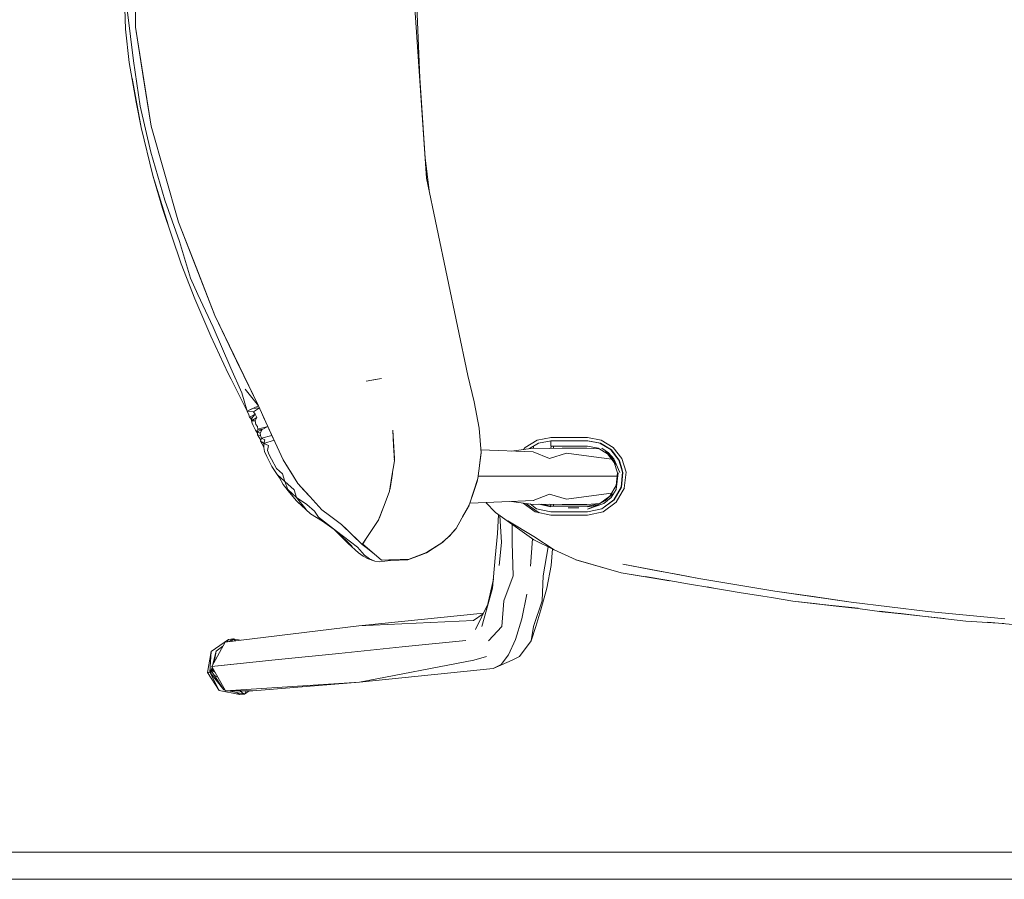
# Model space of a CAD drawing. Header units: millimetres. Extents: x 2 to 902, y -447 to 199.
# Tile 794 of 1056: x 19.409 to 20.133, y 180.925 to 181.557. Entities that reach past the tile are written whole.
import ezdxf

# ---------------------------------------------------------------- set-up
doc = ezdxf.new("R2010")
doc.units = ezdxf.units.MM
doc.header["$MEASUREMENT"] = 0
for name, color, linetype, lineweight in [('IFC-Elemento de mobília-Contorno', 152, 'Continuous', 5), ('IFC-Laje-Contorno', 134, 'Continuous', 5), ('IFC-Parede padrão-Contorno', 44, 'Continuous', 5)]:
    doc.layers.add(name, color=color, linetype=linetype, lineweight=lineweight)

msp = doc.modelspace()

# ---------------------------------------------------------------- linework, layer by layer
at = {"layer": 'IFC-Elemento de mobília-Contorno', "color": 7, "lineweight": 5}
for p, q in [((19.49425, 181.55178), (19.49425, 181.62535)), ((19.49425, 181.55178), (19.49425, 181.62535)), ((19.69951, 181.60696), (19.70332, 181.5146)), ((19.69951, 181.60696), (19.70332, 181.5146)), ((19.48544, 181.58859), (19.48691, 181.55037)), ((19.48545, 181.58859), (19.48691, 181.55037)), ((19.69825, 181.58857), (19.70839, 181.44064)), ((19.69825, 181.58857), (19.70839, 181.44064)), ((19.48833, 181.56278), (19.49267, 181.52709)), ((19.48833, 181.56278), (19.49267, 181.52709)), ((19.48691, 181.55037), (19.4895, 181.52573)), ((19.48691, 181.55037), (19.4895, 181.52573)), ((19.49425, 181.55178), (19.50561, 181.47907)), ((19.49425, 181.55178), (19.49993, 181.51542)), ((19.49425, 181.55178), (19.50561, 181.47907)), ((19.49425, 181.55178), (19.49993, 181.51542)), ((19.49267, 181.52709), (19.49768, 181.49365)), ((19.49267, 181.52709), (19.49768, 181.49365)), ((19.4895, 181.52573), (19.49465, 181.4967)), ((19.4895, 181.52573), (19.49465, 181.4967)), ((19.49169, 181.51423), (19.49832, 181.47808)), ((19.49169, 181.51423), (19.49832, 181.47808)), ((19.49993, 181.51542), (19.50277, 181.49725)), ((19.49993, 181.51542), (19.50277, 181.49725)), ((19.70332, 181.5146), (19.70839, 181.44064)), ((19.70332, 181.5146), (19.70839, 181.44064)), ((19.49465, 181.4967), (19.49832, 181.47808)), ((19.49465, 181.4967), (19.49832, 181.47808)), ((19.49768, 181.49365), (19.50536, 181.45995)), ((19.49768, 181.49365), (19.50536, 181.45995)), ((19.50277, 181.49725), (19.50561, 181.47907)), ((19.50277, 181.49725), (19.50561, 181.47907)), ((19.49832, 181.47808), (19.50693, 181.44273)), ((19.49832, 181.47808), (19.50693, 181.44273)), ((19.50561, 181.47907), (19.52581, 181.40829)), ((19.50561, 181.47907), (19.51571, 181.44368)), ((19.50561, 181.47907), (19.52581, 181.40829)), ((19.50561, 181.47907), (19.51571, 181.44368)), ((19.50536, 181.45995), (19.51589, 181.42449)), ((19.50536, 181.45995), (19.51589, 181.42449)), ((19.70736, 181.45574), (19.71023, 181.4318)), ((19.70736, 181.45574), (19.71023, 181.4318)), ((19.50693, 181.44273), (19.51829, 181.40643)), ((19.50693, 181.44273), (19.51415, 181.4185)), ((19.50693, 181.44273), (19.51829, 181.40643)), ((19.50693, 181.44273), (19.51415, 181.4185)), ((19.51571, 181.44368), (19.52581, 181.40829)), ((19.51571, 181.44368), (19.52581, 181.40829)), ((19.70839, 181.44064), (19.71023, 181.4318)), ((19.70839, 181.44064), (19.73861, 181.2956)), ((19.70839, 181.44064), (19.7235, 181.36812)), ((19.70839, 181.44064), (19.73861, 181.2956)), ((19.51415, 181.4185), (19.52772, 181.37788)), ((19.51415, 181.4185), (19.52772, 181.37788)), ((19.51589, 181.42449), (19.52653, 181.39412)), ((19.51589, 181.42449), (19.52653, 181.39412)), ((19.52581, 181.40829), (19.55261, 181.33971)), ((19.52581, 181.40829), (19.53921, 181.374)), ((19.52581, 181.40829), (19.55261, 181.33971)), ((19.52581, 181.40829), (19.53921, 181.374)), ((19.52653, 181.39412), (19.53456, 181.3673)), ((19.52653, 181.39412), (19.53456, 181.3673)), ((19.52772, 181.37788), (19.53796, 181.35198)), ((19.52772, 181.37788), (19.53796, 181.35198)), ((19.53921, 181.374), (19.55261, 181.33971)), ((19.53921, 181.374), (19.55261, 181.33971)), ((19.7235, 181.36812), (19.73861, 181.2956)), ((19.53456, 181.3673), (19.54016, 181.35523)), ((19.53456, 181.3673), (19.54016, 181.35523)), ((19.54016, 181.35523), (19.55133, 181.33118)), ((19.54016, 181.35523), (19.55133, 181.33118)), ((19.53796, 181.35198), (19.54965, 181.32449)), ((19.53796, 181.35198), (19.54965, 181.32449)), ((19.55261, 181.33971), (19.5846, 181.27339)), ((19.55261, 181.33971), (19.56861, 181.30655)), ((19.55261, 181.33971), (19.5846, 181.27339)), ((19.55261, 181.33971), (19.56861, 181.30655)), ((19.55133, 181.33118), (19.5644, 181.30103)), ((19.55133, 181.33118), (19.5644, 181.30103)), ((19.54965, 181.32449), (19.56247, 181.29705)), ((19.54965, 181.32449), (19.56247, 181.29705)), ((19.56861, 181.30655), (19.5846, 181.27339)), ((19.56861, 181.30655), (19.5846, 181.27339)), ((19.56247, 181.29705), (19.56448, 181.29293)), ((19.56247, 181.29705), (19.56448, 181.29293)), ((19.5644, 181.30103), (19.57245, 181.2828)), ((19.5644, 181.30103), (19.57245, 181.2828)), ((19.73861, 181.2956), (19.74343, 181.27634)), ((19.73861, 181.2956), (19.74343, 181.27634)), ((19.56448, 181.29293), (19.57642, 181.26954)), ((19.56448, 181.29293), (19.57642, 181.26954)), ((19.66397, 181.29146), (19.67507, 181.29337)), ((19.66397, 181.29146), (19.67507, 181.29337)), ((19.66397, 181.29146), (19.67075, 181.29263)), ((19.66397, 181.29146), (19.67075, 181.29263)), ((19.67075, 181.29263), (19.67507, 181.29337)), ((19.67075, 181.29263), (19.67507, 181.29337)), ((19.57245, 181.2828), (19.57642, 181.26954)), ((19.57245, 181.2828), (19.57642, 181.26954)), ((19.57477, 181.28569), (19.5846, 181.27339)), ((19.57477, 181.28569), (19.5846, 181.27339)), ((19.58051, 181.27146), (19.5846, 181.27339)), ((19.58051, 181.27146), (19.5846, 181.27339)), ((19.58138, 181.27188), (19.5846, 181.27339)), ((19.58138, 181.27188), (19.5846, 181.27339)), ((19.5846, 181.27339), (19.59011, 181.26129)), ((19.5846, 181.27339), (19.58531, 181.27182)), ((19.5846, 181.27339), (19.59011, 181.26129)), ((19.5846, 181.27339), (19.58531, 181.27182)), ((19.74343, 181.27634), (19.74714, 181.25682)), ((19.74343, 181.27634), (19.74714, 181.25682)), ((19.57642, 181.26954), (19.58051, 181.27146)), ((19.57642, 181.26954), (19.58051, 181.27146)), ((19.57642, 181.26954), (19.5789, 181.27071)), ((19.57642, 181.26954), (19.5789, 181.27071)), ((19.57642, 181.26954), (19.58097, 181.26889)), ((19.57642, 181.26954), (19.5776, 181.26681)), ((19.57642, 181.26954), (19.58097, 181.26889)), ((19.57642, 181.26954), (19.5776, 181.26681)), ((19.5776, 181.26681), (19.57806, 181.26508)), ((19.5776, 181.26681), (19.57806, 181.26508)), ((19.57806, 181.26508), (19.58231, 181.26716)), ((19.57806, 181.26508), (19.58231, 181.26716)), ((19.5789, 181.27071), (19.58138, 181.27188)), ((19.5789, 181.27071), (19.58138, 181.27188)), ((19.5799, 181.26434), (19.58231, 181.26716)), ((19.5799, 181.26434), (19.58231, 181.26716)), ((19.58051, 181.27146), (19.58531, 181.27182)), ((19.58051, 181.27146), (19.58531, 181.27182)), ((19.58097, 181.26889), (19.58531, 181.27182)), ((19.58097, 181.26889), (19.58531, 181.27182)), ((19.58097, 181.26889), (19.58231, 181.26716)), ((19.58097, 181.26889), (19.58231, 181.26716)), ((19.58231, 181.26716), (19.58342, 181.26474)), ((19.58231, 181.26716), (19.58342, 181.26474)), ((19.5852, 181.27206), (19.58613, 181.27002)), ((19.58531, 181.27182), (19.58613, 181.27002)), ((19.58613, 181.27002), (19.5869, 181.26833)), ((19.58613, 181.27002), (19.5869, 181.26833)), ((19.5869, 181.26833), (19.58767, 181.26665)), ((19.5869, 181.26833), (19.58767, 181.26665)), ((19.58767, 181.26665), (19.58843, 181.26496)), ((19.58767, 181.26665), (19.58843, 181.26496)), ((19.57806, 181.26508), (19.5799, 181.26434)), ((19.57806, 181.26508), (19.57971, 181.26311)), ((19.57806, 181.26508), (19.5799, 181.26434)), ((19.57806, 181.26508), (19.57971, 181.26311)), ((19.5796, 181.26242), (19.58342, 181.26474)), ((19.5796, 181.26242), (19.58342, 181.26474)), ((19.5796, 181.26242), (19.5799, 181.26434)), ((19.5796, 181.26242), (19.5799, 181.26434)), ((19.5796, 181.26242), (19.58226, 181.26237)), ((19.5796, 181.26242), (19.58013, 181.26069)), ((19.5796, 181.26242), (19.58226, 181.26237)), ((19.5796, 181.26242), (19.58013, 181.26069)), ((19.58013, 181.26069), (19.58087, 181.25894)), ((19.58013, 181.26069), (19.58087, 181.25894)), ((19.58087, 181.25894), (19.58184, 181.25704)), ((19.58087, 181.25894), (19.58184, 181.25704)), ((19.58226, 181.26237), (19.58342, 181.26474)), ((19.58226, 181.26237), (19.58342, 181.26474)), ((19.58226, 181.26237), (19.58283, 181.2595)), ((19.58226, 181.26237), (19.58283, 181.2595)), ((19.58283, 181.2595), (19.58401, 181.2581)), ((19.58283, 181.2595), (19.58401, 181.2581)), ((19.58843, 181.26496), (19.5892, 181.26329)), ((19.58843, 181.26496), (19.5892, 181.26329)), ((19.5892, 181.26329), (19.59011, 181.26129)), ((19.5892, 181.26329), (19.59011, 181.26129)), ((19.59011, 181.26129), (19.59688, 181.24643)), ((19.59011, 181.26129), (19.59074, 181.25992)), ((19.59011, 181.26129), (19.59688, 181.24643)), ((19.59011, 181.26129), (19.59074, 181.25992)), ((19.59074, 181.25992), (19.59151, 181.25823)), ((19.59074, 181.25992), (19.59151, 181.25823)), ((19.58184, 181.25704), (19.58247, 181.25542)), ((19.58184, 181.25704), (19.58247, 181.25542)), ((19.58247, 181.25542), (19.58388, 181.25432)), ((19.58247, 181.25542), (19.58396, 181.2532)), ((19.58247, 181.25542), (19.58388, 181.25432)), ((19.58247, 181.25542), (19.58396, 181.2532)), ((19.5837, 181.2544), (19.58593, 181.25335)), ((19.58376, 181.25426), (19.58734, 181.25596)), ((19.58376, 181.25426), (19.58734, 181.25596)), ((19.58388, 181.25432), (19.58426, 181.25629)), ((19.58388, 181.25432), (19.58426, 181.25629)), ((19.58388, 181.25432), (19.58593, 181.25335)), ((19.58388, 181.25432), (19.58391, 181.25394)), ((19.58388, 181.25432), (19.58391, 181.25393)), ((19.58391, 181.25393), (19.58406, 181.25191)), ((19.58391, 181.25393), (19.58406, 181.25191)), ((19.58401, 181.2581), (19.58426, 181.25629)), ((19.58401, 181.2581), (19.58426, 181.25629)), ((19.58406, 181.25191), (19.58617, 181.25143)), ((19.58406, 181.25191), (19.58641, 181.24809)), ((19.58406, 181.25191), (19.58617, 181.25143)), ((19.58406, 181.25191), (19.58641, 181.24809)), ((19.58426, 181.25629), (19.59151, 181.25823)), ((19.58426, 181.25629), (19.5915, 181.25823)), ((19.58426, 181.25629), (19.58734, 181.25596)), ((19.58426, 181.25629), (19.58734, 181.25596)), ((19.58593, 181.25335), (19.58734, 181.25596)), ((19.58593, 181.25335), (19.58734, 181.25596)), ((19.58593, 181.25335), (19.58617, 181.25143)), ((19.58593, 181.25335), (19.58617, 181.25143)), ((19.58692, 181.24966), (19.59458, 181.25149)), ((19.58692, 181.24966), (19.59458, 181.25149)), ((19.58734, 181.25596), (19.59151, 181.25823)), ((19.58734, 181.25596), (19.59151, 181.25823)), ((19.59151, 181.25823), (19.59227, 181.25654)), ((19.59151, 181.25823), (19.59227, 181.25654)), ((19.59227, 181.25654), (19.59309, 181.25475)), ((19.59227, 181.25654), (19.59309, 181.25475)), ((19.59304, 181.25486), (19.59381, 181.25317)), ((19.59304, 181.25486), (19.59381, 181.25317)), ((19.59381, 181.25317), (19.59458, 181.25149)), ((19.59381, 181.25317), (19.59458, 181.25149)), ((19.59458, 181.25149), (19.59534, 181.2498)), ((19.59458, 181.25149), (19.59534, 181.2498)), ((19.6834, 181.25552), (19.68402, 181.24418)), ((19.6834, 181.25552), (19.68471, 181.23456)), ((19.6834, 181.25552), (19.68402, 181.24418)), ((19.6834, 181.25552), (19.68471, 181.23456)), ((19.74714, 181.25682), (19.74838, 181.23883)), ((19.74714, 181.25682), (19.74838, 181.23883)), ((19.58617, 181.25143), (19.58692, 181.24966)), ((19.58617, 181.25143), (19.58692, 181.24966)), ((19.5862, 181.24744), (19.58692, 181.24966)), ((19.5862, 181.24744), (19.58692, 181.24966)), ((19.5862, 181.24744), (19.58702, 181.24679)), ((19.5862, 181.24744), (19.5886, 181.24289)), ((19.5862, 181.24744), (19.58854, 181.24557)), ((19.5862, 181.24744), (19.5886, 181.24289)), ((19.58692, 181.24966), (19.5893, 181.2484)), ((19.58692, 181.24966), (19.5893, 181.2484)), ((19.58702, 181.24679), (19.58854, 181.24557)), ((19.58854, 181.24557), (19.5893, 181.2484)), ((19.58854, 181.24557), (19.5893, 181.2484)), ((19.58854, 181.24557), (19.59611, 181.24812)), ((19.58854, 181.24557), (19.59611, 181.24812)), ((19.58854, 181.24557), (19.59214, 181.2442)), ((19.58854, 181.24557), (19.5886, 181.24268)), ((19.58854, 181.24557), (19.59214, 181.2442)), ((19.58854, 181.24557), (19.5886, 181.24268)), ((19.59534, 181.2498), (19.59611, 181.24812)), ((19.59534, 181.2498), (19.59611, 181.24812)), ((19.59611, 181.24812), (19.59688, 181.24643)), ((19.59611, 181.24812), (19.59688, 181.24643)), ((19.59688, 181.24643), (19.60278, 181.23366)), ((19.59688, 181.24643), (19.59835, 181.24324)), ((19.59688, 181.24643), (19.60278, 181.23366)), ((19.59688, 181.24643), (19.59835, 181.24324)), ((19.7808, 181.24272), (19.78962, 181.24813)), ((19.7808, 181.24272), (19.78962, 181.24813)), ((19.78412, 181.24191), (19.79062, 181.24587)), ((19.78412, 181.24191), (19.79062, 181.24587)), ((19.78962, 181.24813), (19.79992, 181.25008)), ((19.78962, 181.24813), (19.79992, 181.25008)), ((19.79062, 181.24587), (19.79991, 181.24758)), ((19.79062, 181.24587), (19.79991, 181.24758)), ((19.79976, 181.25005), (19.80651, 181.25005)), ((19.79976, 181.25005), (19.80651, 181.25005)), ((19.79976, 181.24755), (19.80651, 181.24755)), ((19.79976, 181.24755), (19.79977, 181.24602)), ((19.79976, 181.24755), (19.79977, 181.24602)), ((19.79976, 181.24755), (19.80651, 181.24755)), ((19.79977, 181.24602), (19.79978, 181.24473)), ((19.79977, 181.24602), (19.79978, 181.24473)), ((19.79978, 181.24473), (19.79981, 181.24387)), ((19.79978, 181.24473), (19.79981, 181.24387)), ((19.7999, 181.24755), (19.7999, 181.24758)), ((19.7999, 181.24755), (19.7999, 181.24758)), ((19.7999, 181.24758), (19.80667, 181.24758)), ((19.79991, 181.24758), (19.80667, 181.24758)), ((19.80181, 181.24755), (19.80181, 181.24758)), ((19.80181, 181.24755), (19.80181, 181.24758)), ((19.80181, 181.24755), (19.80181, 181.24758)), ((19.80651, 181.25005), (19.81325, 181.25005)), ((19.80651, 181.25005), (19.81325, 181.25005)), ((19.80651, 181.24755), (19.81325, 181.24755)), ((19.80651, 181.24755), (19.81325, 181.24755)), ((19.80667, 181.24758), (19.81342, 181.24758)), ((19.81325, 181.25005), (19.82, 181.25005)), ((19.81325, 181.25005), (19.82, 181.25005)), ((19.81325, 181.24755), (19.81999, 181.24755)), ((19.81325, 181.24755), (19.81999, 181.24755)), ((19.81342, 181.24758), (19.82018, 181.24757)), ((19.81342, 181.24758), (19.82018, 181.24757)), ((19.81999, 181.24755), (19.82674, 181.24755)), ((19.81999, 181.24755), (19.82674, 181.24755)), ((19.82, 181.25005), (19.82674, 181.25005)), ((19.82, 181.25005), (19.82674, 181.25005)), ((19.82018, 181.24757), (19.82693, 181.24757)), ((19.82674, 181.25005), (19.83688, 181.24814)), ((19.82674, 181.25005), (19.83688, 181.24814)), ((19.82674, 181.24755), (19.83601, 181.24582)), ((19.82674, 181.24755), (19.83601, 181.24582)), ((19.82693, 181.24757), (19.83622, 181.24586)), ((19.82693, 181.24757), (19.83622, 181.24586)), ((19.83582, 181.24594), (19.84406, 181.24092)), ((19.83582, 181.24593), (19.84406, 181.24092)), ((19.83622, 181.24586), (19.84429, 181.24095)), ((19.83622, 181.24586), (19.84429, 181.24095)), ((19.83688, 181.24814), (19.84569, 181.24274)), ((19.83688, 181.24814), (19.84569, 181.24274)), ((19.5886, 181.24268), (19.58912, 181.23985)), ((19.5886, 181.24268), (19.58912, 181.23985)), ((19.58912, 181.23985), (19.59086, 181.2362)), ((19.58912, 181.23985), (19.59086, 181.2362)), ((19.59135, 181.24047), (19.59214, 181.2442)), ((19.59135, 181.24047), (19.59214, 181.2442)), ((19.59135, 181.24047), (19.59264, 181.23739)), ((19.59135, 181.24047), (19.59264, 181.23739)), ((19.59264, 181.23739), (19.5942, 181.23416)), ((19.59264, 181.23739), (19.5942, 181.23416)), ((19.59835, 181.24324), (19.59983, 181.24004)), ((19.59835, 181.24324), (19.59983, 181.24004)), ((19.59983, 181.24004), (19.6013, 181.23685)), ((19.59983, 181.24004), (19.6013, 181.23685)), ((19.68402, 181.24418), (19.68464, 181.23284)), ((19.68402, 181.24418), (19.68464, 181.23284)), ((19.74614, 181.21987), (19.74838, 181.23883)), ((19.74614, 181.21987), (19.74838, 181.23883)), ((19.7473, 181.22969), (19.74833, 181.23725)), ((19.7473, 181.22969), (19.74833, 181.23725)), ((19.74823, 181.24094), (19.78684, 181.2395)), ((19.74823, 181.24094), (19.78684, 181.2395)), ((19.74828, 181.23803), (19.74833, 181.23725)), ((19.74828, 181.23803), (19.74833, 181.23725)), ((19.77093, 181.24009), (19.78668, 181.24226)), ((19.77093, 181.24009), (19.78668, 181.24226)), ((19.7797, 181.2413), (19.7808, 181.24272)), ((19.7797, 181.2413), (19.7808, 181.24272)), ((19.78668, 181.24226), (19.79866, 181.24198)), ((19.78668, 181.24226), (19.79866, 181.24198)), ((19.78684, 181.2395), (19.79866, 181.23467)), ((19.78684, 181.2395), (19.79866, 181.23467)), ((19.78701, 181.24225), (19.78701, 181.24368)), ((19.78701, 181.24225), (19.78701, 181.24367)), ((19.79866, 181.24198), (19.80798, 181.24226)), ((19.79866, 181.24198), (19.80798, 181.24226)), ((19.79866, 181.23467), (19.81133, 181.2385)), ((19.79866, 181.23467), (19.81133, 181.2385)), ((19.79981, 181.24387), (19.79984, 181.24357)), ((19.79981, 181.24387), (19.79984, 181.24357)), ((19.79984, 181.24357), (19.80659, 181.24357)), ((19.79984, 181.24357), (19.80659, 181.24357)), ((19.79987, 181.24202), (19.79988, 181.24357)), ((19.79987, 181.24202), (19.79988, 181.24357)), ((19.80181, 181.24207), (19.80181, 181.24357)), ((19.80181, 181.24207), (19.80181, 181.24357)), ((19.80181, 181.24207), (19.80181, 181.24357)), ((19.80659, 181.24357), (19.81334, 181.24357)), ((19.80659, 181.24357), (19.81334, 181.24357)), ((19.80798, 181.24226), (19.82624, 181.24226)), ((19.80798, 181.24226), (19.82624, 181.24226)), ((19.81133, 181.2385), (19.83503, 181.23534)), ((19.81133, 181.2385), (19.83503, 181.23534)), ((19.81334, 181.24357), (19.82009, 181.24357)), ((19.81334, 181.24357), (19.82009, 181.24357)), ((19.82009, 181.24357), (19.82684, 181.24357)), ((19.82009, 181.24357), (19.82684, 181.24357)), ((19.82624, 181.24226), (19.83545, 181.24163)), ((19.82624, 181.24226), (19.83545, 181.24163)), ((19.82684, 181.24357), (19.83469, 181.2421)), ((19.82684, 181.24357), (19.83469, 181.2421)), ((19.83469, 181.2421), (19.84151, 181.23795)), ((19.83469, 181.2421), (19.84151, 181.23795)), ((19.83727, 181.24222), (19.84226, 181.23888)), ((19.83727, 181.24222), (19.84226, 181.23888)), ((19.83995, 181.23965), (19.8443, 181.23534)), ((19.83995, 181.23965), (19.8443, 181.23534)), ((19.84151, 181.23795), (19.84639, 181.23163)), ((19.84151, 181.23795), (19.84639, 181.23163)), ((19.84226, 181.23888), (19.84615, 181.2343)), ((19.84226, 181.23888), (19.84615, 181.2343)), ((19.84381, 181.24108), (19.84412, 181.24106)), ((19.84381, 181.24108), (19.84412, 181.24106)), ((19.84395, 181.24107), (19.84983, 181.23348)), ((19.84406, 181.24092), (19.84999, 181.23327)), ((19.84429, 181.24095), (19.84718, 181.2372)), ((19.84429, 181.24095), (19.84718, 181.2372)), ((19.84569, 181.24274), (19.85203, 181.23456)), ((19.84569, 181.24274), (19.85203, 181.23456)), ((19.84718, 181.2372), (19.85007, 181.23345)), ((19.84718, 181.2372), (19.85007, 181.23345)), ((19.59086, 181.2362), (19.59248, 181.23263)), ((19.59086, 181.2362), (19.59248, 181.23263)), ((19.59248, 181.23263), (19.59457, 181.22877)), ((19.59248, 181.23263), (19.59457, 181.22877)), ((19.5942, 181.23416), (19.59797, 181.22715)), ((19.5942, 181.23416), (19.59797, 181.22715)), ((19.6013, 181.23685), (19.60278, 181.23366)), ((19.6013, 181.23685), (19.60278, 181.23366)), ((19.60278, 181.23366), (19.61351, 181.21621)), ((19.60278, 181.23366), (19.60546, 181.2293)), ((19.60278, 181.23366), (19.61351, 181.21621)), ((19.60278, 181.23366), (19.60546, 181.2293)), ((19.6829, 181.22167), (19.68464, 181.23284)), ((19.6829, 181.22167), (19.68464, 181.23284)), ((19.68459, 181.23371), (19.68471, 181.23456)), ((19.68459, 181.23371), (19.68471, 181.23456)), ((19.83503, 181.23534), (19.84455, 181.23402)), ((19.83503, 181.23534), (19.84455, 181.23402)), ((19.8443, 181.23534), (19.8475, 181.23013)), ((19.8443, 181.23534), (19.8475, 181.23013)), ((19.84615, 181.2343), (19.85062, 181.22433)), ((19.84615, 181.2343), (19.85062, 181.22433)), ((19.84639, 181.23163), (19.8487, 181.22399)), ((19.84639, 181.23163), (19.8487, 181.22399)), ((19.84983, 181.23348), (19.85256, 181.22456)), ((19.84983, 181.23348), (19.85256, 181.22456)), ((19.84989, 181.23329), (19.85013, 181.23326)), ((19.84989, 181.23329), (19.85013, 181.23325)), ((19.84999, 181.23373), (19.85144, 181.22888)), ((19.84999, 181.23373), (19.85144, 181.22888)), ((19.85203, 181.23456), (19.85507, 181.22456)), ((19.85203, 181.23456), (19.85507, 181.22456)), ((19.59457, 181.22877), (19.5983, 181.22275)), ((19.59457, 181.22877), (19.5983, 181.22275)), ((19.59797, 181.22715), (19.60244, 181.22329)), ((19.59797, 181.22715), (19.60243, 181.22329)), ((19.5983, 181.22275), (19.60418, 181.21764)), ((19.5983, 181.22275), (19.60012, 181.22042)), ((19.5983, 181.22275), (19.60418, 181.21764)), ((19.5983, 181.22275), (19.60012, 181.22042)), ((19.60243, 181.22329), (19.60418, 181.21764)), ((19.60244, 181.22329), (19.60418, 181.21764)), ((19.60546, 181.2293), (19.60814, 181.22494)), ((19.60546, 181.2293), (19.60814, 181.22494)), ((19.60814, 181.22494), (19.61083, 181.22058)), ((19.60814, 181.22494), (19.61083, 181.22058)), ((19.68167, 181.21249), (19.68319, 181.22353)), ((19.68167, 181.21249), (19.68319, 181.22353)), ((19.84779, 181.21486), (19.8487, 181.22399)), ((19.84779, 181.21486), (19.8487, 181.22399)), ((19.84783, 181.21185), (19.84922, 181.22412)), ((19.84783, 181.21185), (19.84922, 181.22412)), ((19.85144, 181.22888), (19.8528, 181.2243)), ((19.85144, 181.22888), (19.8528, 181.2243)), ((19.85147, 181.21365), (19.85256, 181.22456)), ((19.85147, 181.21365), (19.85256, 181.22456)), ((19.85172, 181.21362), (19.8528, 181.2243)), ((19.85172, 181.21362), (19.8528, 181.2243)), ((19.85381, 181.21275), (19.85507, 181.22456)), ((19.85381, 181.21275), (19.85507, 181.22456)), ((19.60011, 181.22043), (19.60282, 181.21546)), ((19.60011, 181.22043), (19.60282, 181.21546)), ((19.60012, 181.22042), (19.60282, 181.21546)), ((19.60012, 181.22042), (19.60282, 181.21546)), ((19.60282, 181.21546), (19.6076, 181.20955)), ((19.60282, 181.21546), (19.61239, 181.20365)), ((19.60282, 181.21546), (19.6076, 181.20955)), ((19.60282, 181.21546), (19.61239, 181.20365)), ((19.60418, 181.21764), (19.60629, 181.21173)), ((19.60418, 181.21764), (19.61102, 181.21158)), ((19.60418, 181.21764), (19.60629, 181.21173)), ((19.60418, 181.21764), (19.61102, 181.21158)), ((19.61083, 181.22058), (19.61351, 181.21621)), ((19.61083, 181.22058), (19.61351, 181.21621)), ((19.61351, 181.21621), (19.62243, 181.20656)), ((19.61351, 181.21621), (19.61797, 181.21138)), ((19.61351, 181.21621), (19.62243, 181.20656)), ((19.61351, 181.21621), (19.61797, 181.21138)), ((19.68116, 181.21051), (19.6829, 181.22167)), ((19.68116, 181.21051), (19.6829, 181.22167)), ((19.68299, 181.22222), (19.68301, 181.22221)), ((19.68299, 181.22222), (19.68301, 181.22221)), ((19.74002, 181.20095), (19.74614, 181.21987)), ((19.74002, 181.20095), (19.74614, 181.21987)), ((19.74169, 181.20605), (19.74568, 181.21783)), ((19.74169, 181.20605), (19.74568, 181.21783)), ((19.74256, 181.20879), (19.74568, 181.21783)), ((19.74256, 181.20879), (19.74568, 181.21783)), ((19.74568, 181.21783), (19.74582, 181.21889)), ((19.74568, 181.21783), (19.74582, 181.21889)), ((19.74634, 181.22157), (19.76339, 181.22157)), ((19.74634, 181.22157), (19.76339, 181.22157)), ((19.76339, 181.22157), (19.79696, 181.22157)), ((19.76339, 181.22157), (19.79696, 181.22157)), ((19.79696, 181.22157), (19.80765, 181.22157)), ((19.79696, 181.22157), (19.80765, 181.22157)), ((19.80765, 181.22157), (19.82681, 181.22157)), ((19.80765, 181.22157), (19.82681, 181.22157)), ((19.82681, 181.22157), (19.84846, 181.22157)), ((19.82681, 181.22157), (19.84846, 181.22157)), ((19.85226, 181.22157), (19.85252, 181.22157)), ((19.85226, 181.22157), (19.85252, 181.22157)), ((19.60629, 181.21173), (19.6126, 181.20586)), ((19.60629, 181.21173), (19.6126, 181.20586)), ((19.6076, 181.20955), (19.61239, 181.20365)), ((19.6076, 181.20955), (19.61239, 181.20365)), ((19.61102, 181.21158), (19.6126, 181.20586)), ((19.61102, 181.21158), (19.6126, 181.20586)), ((19.61474, 181.21488), (19.61477, 181.21485)), ((19.61474, 181.21488), (19.61477, 181.21485)), ((19.61797, 181.21138), (19.62243, 181.20656)), ((19.61797, 181.21138), (19.62243, 181.20656)), ((19.67715, 181.2001), (19.68116, 181.21051)), ((19.67715, 181.2001), (19.68116, 181.21051)), ((19.68133, 181.21156), (19.68167, 181.21249)), ((19.68133, 181.21156), (19.68167, 181.21249)), ((19.78684, 181.20364), (19.79866, 181.20845)), ((19.78684, 181.20364), (19.79866, 181.20845)), ((19.79866, 181.20845), (19.81133, 181.20462)), ((19.79866, 181.20845), (19.81133, 181.20462)), ((19.83503, 181.2078), (19.84449, 181.20911)), ((19.83503, 181.2078), (19.84449, 181.20911)), ((19.84009, 181.20369), (19.84509, 181.20869)), ((19.84009, 181.20369), (19.84509, 181.20869)), ((19.84322, 181.20689), (19.84779, 181.21486)), ((19.84322, 181.20689), (19.84779, 181.21486)), ((19.84406, 181.20601), (19.84783, 181.21185)), ((19.84406, 181.20601), (19.84783, 181.21185)), ((19.84609, 181.20413), (19.85147, 181.21365)), ((19.84609, 181.20413), (19.85147, 181.21365)), ((19.84632, 181.20431), (19.85172, 181.21362)), ((19.84632, 181.20431), (19.85172, 181.21362)), ((19.84783, 181.21185), (19.848, 181.21448)), ((19.84783, 181.21185), (19.848, 181.21448)), ((19.84792, 181.20244), (19.85393, 181.21296)), ((19.84792, 181.20244), (19.85393, 181.21296)), ((19.84928, 181.20976), (19.8495, 181.2098)), ((19.84928, 181.20976), (19.8495, 181.20979)), ((19.61239, 181.20365), (19.62289, 181.19402)), ((19.61239, 181.20365), (19.61764, 181.19883)), ((19.61239, 181.20365), (19.62289, 181.19402)), ((19.61239, 181.20365), (19.61764, 181.19883)), ((19.6126, 181.20586), (19.62035, 181.20074)), ((19.6126, 181.20586), (19.61976, 181.19705)), ((19.6126, 181.20586), (19.62035, 181.20074)), ((19.6126, 181.20586), (19.61976, 181.19705)), ((19.62243, 181.20656), (19.63135, 181.19689)), ((19.62243, 181.20656), (19.62689, 181.20172)), ((19.62243, 181.20656), (19.63135, 181.19689)), ((19.62243, 181.20656), (19.62689, 181.20172)), ((19.62679, 181.20183), (19.63135, 181.19689)), ((19.62679, 181.20183), (19.63135, 181.19689)), ((19.73002, 181.18327), (19.74002, 181.20095)), ((19.73002, 181.18327), (19.74002, 181.20095)), ((19.74032, 181.20189), (19.78701, 181.20365)), ((19.74032, 181.20189), (19.78701, 181.20365)), ((19.74146, 181.20541), (19.74169, 181.20605)), ((19.74146, 181.2054), (19.74169, 181.20605)), ((19.75191, 181.20232), (19.75916, 181.19496)), ((19.75191, 181.20232), (19.75916, 181.19496)), ((19.75191, 181.20232), (19.75916, 181.19496)), ((19.77093, 181.20304), (19.78668, 181.20086)), ((19.77093, 181.20304), (19.78668, 181.20086)), ((19.77939, 181.20187), (19.78817, 181.19542)), ((19.77939, 181.20187), (19.78817, 181.19542)), ((19.7815, 181.20158), (19.7849, 181.19897)), ((19.7815, 181.20158), (19.78236, 181.20091)), ((19.7815, 181.20158), (19.7849, 181.19897)), ((19.7815, 181.20158), (19.78236, 181.20091)), ((19.78236, 181.20091), (19.7849, 181.19897)), ((19.78236, 181.20091), (19.7849, 181.19897)), ((19.78451, 181.20117), (19.78917, 181.19772)), ((19.78451, 181.20117), (19.78917, 181.19772)), ((19.78668, 181.20086), (19.79866, 181.20116)), ((19.78668, 181.20086), (19.79866, 181.20116)), ((19.78684, 181.20364), (19.78701, 181.20364)), ((19.78684, 181.20364), (19.78701, 181.20364)), ((19.79101, 181.20097), (19.7998, 181.199)), ((19.79101, 181.20097), (19.7998, 181.199)), ((19.79104, 181.20097), (19.79121, 181.20093)), ((19.79104, 181.20097), (19.79121, 181.20093)), ((19.79114, 181.20097), (19.79121, 181.20093)), ((19.79114, 181.20097), (19.79121, 181.20093)), ((19.79302, 181.20102), (19.79984, 181.19956)), ((19.79302, 181.20102), (19.79984, 181.19956)), ((19.79866, 181.20116), (19.80798, 181.20087)), ((19.79866, 181.20116), (19.80798, 181.20087)), ((19.79958, 181.19962), (19.79964, 181.20086)), ((19.79958, 181.19962), (19.79964, 181.20086)), ((19.79964, 181.20086), (19.79964, 181.20113)), ((19.79964, 181.20086), (19.79964, 181.20113)), ((19.80181, 181.20086), (19.80181, 181.20106)), ((19.80181, 181.20086), (19.80181, 181.20106)), ((19.80181, 181.20086), (19.80181, 181.20106)), ((19.80181, 181.20086), (19.80182, 181.19956)), ((19.80181, 181.20086), (19.80182, 181.19956)), ((19.80798, 181.20087), (19.82624, 181.20086)), ((19.80798, 181.20087), (19.82624, 181.20086)), ((19.81133, 181.20462), (19.83503, 181.2078)), ((19.81133, 181.20462), (19.83503, 181.2078)), ((19.82624, 181.20086), (19.83586, 181.20152)), ((19.82624, 181.20086), (19.83586, 181.20152)), ((19.82676, 181.19746), (19.8387, 181.20163)), ((19.82676, 181.19746), (19.8387, 181.20163)), ((19.82684, 181.19956), (19.83581, 181.20148)), ((19.82684, 181.19956), (19.83581, 181.20148)), ((19.8339, 181.20031), (19.84009, 181.20369)), ((19.8339, 181.20031), (19.84009, 181.20369)), ((19.83581, 181.20148), (19.84322, 181.20689)), ((19.83581, 181.20148), (19.84322, 181.20689)), ((19.83734, 181.19768), (19.84633, 181.20431)), ((19.83734, 181.19768), (19.84609, 181.20413)), ((19.83836, 181.1954), (19.84792, 181.20244)), ((19.83836, 181.1954), (19.84792, 181.20244)), ((19.8387, 181.20163), (19.84406, 181.20601)), ((19.8387, 181.20163), (19.84406, 181.20601)), ((19.62035, 181.20074), (19.6258, 181.19585)), ((19.62035, 181.20074), (19.6258, 181.19585)), ((19.62289, 181.19402), (19.63189, 181.18842)), ((19.62289, 181.19402), (19.63189, 181.18842)), ((19.6258, 181.19585), (19.62877, 181.19138)), ((19.6258, 181.19585), (19.62877, 181.19138)), ((19.63135, 181.19689), (19.63681, 181.1928)), ((19.63135, 181.19689), (19.63681, 181.1928)), ((19.67309, 181.18957), (19.67715, 181.2001)), ((19.67309, 181.18956), (19.67715, 181.2001)), ((19.67379, 181.19099), (19.67693, 181.19956)), ((19.67379, 181.19099), (19.67693, 181.19956)), ((19.67463, 181.19357), (19.67474, 181.19357)), ((19.67463, 181.19357), (19.67474, 181.19357)), ((19.73484, 181.19171), (19.73928, 181.1993)), ((19.73484, 181.19171), (19.73928, 181.1993)), ((19.73928, 181.1993), (19.73961, 181.20022)), ((19.73928, 181.1993), (19.73961, 181.20022)), ((19.73928, 181.1993), (19.73958, 181.20017)), ((19.73928, 181.1993), (19.73958, 181.20017)), ((19.75916, 181.19496), (19.78722, 181.17493)), ((19.75916, 181.19496), (19.78722, 181.17493)), ((19.7849, 181.19897), (19.78757, 181.1972)), ((19.7849, 181.19897), (19.79125, 181.19476)), ((19.7849, 181.19897), (19.78757, 181.1972)), ((19.7849, 181.19897), (19.79125, 181.19476)), ((19.78757, 181.1972), (19.79024, 181.19543)), ((19.78757, 181.1972), (19.79024, 181.19543)), ((19.78817, 181.19542), (19.79977, 181.19292)), ((19.78817, 181.19542), (19.79977, 181.19292)), ((19.78917, 181.19772), (19.79977, 181.19542)), ((19.78917, 181.19772), (19.79977, 181.19542)), ((19.79024, 181.19543), (19.79126, 181.19476)), ((19.79024, 181.19543), (19.79126, 181.19476)), ((19.79977, 181.19542), (19.80652, 181.19541)), ((19.79977, 181.19542), (19.80652, 181.19541)), ((19.79984, 181.19956), (19.80659, 181.19956)), ((19.79984, 181.19956), (19.80659, 181.19956)), ((19.80652, 181.19541), (19.81326, 181.19541)), ((19.80652, 181.19541), (19.81326, 181.19541)), ((19.80659, 181.19956), (19.81334, 181.19956)), ((19.80659, 181.19956), (19.81334, 181.19956)), ((19.81252, 181.19833), (19.82026, 181.19828)), ((19.81252, 181.19833), (19.82026, 181.19828)), ((19.81326, 181.19541), (19.82, 181.1954)), ((19.81326, 181.19541), (19.82, 181.1954)), ((19.81334, 181.19956), (19.82009, 181.19956)), ((19.81334, 181.19956), (19.82009, 181.19956)), ((19.82, 181.1954), (19.82675, 181.1954)), ((19.82, 181.1954), (19.82675, 181.1954)), ((19.82009, 181.19956), (19.82684, 181.19956)), ((19.82009, 181.19956), (19.82684, 181.19956)), ((19.82674, 181.1929), (19.83836, 181.1954)), ((19.82674, 181.1929), (19.83836, 181.1954)), ((19.82675, 181.1954), (19.83734, 181.19768)), ((19.82675, 181.1954), (19.83734, 181.19768)), ((19.82676, 181.19746), (19.8339, 181.20031)), ((19.82676, 181.19746), (19.8339, 181.20031)), ((19.82679, 181.19899), (19.8339, 181.20031)), ((19.82679, 181.19899), (19.8339, 181.20031)), ((19.62877, 181.19138), (19.64201, 181.18111)), ((19.62877, 181.19138), (19.64201, 181.18111)), ((19.63189, 181.18842), (19.64201, 181.18111)), ((19.63189, 181.18842), (19.64201, 181.18111)), ((19.63681, 181.1928), (19.64567, 181.18617)), ((19.63681, 181.1928), (19.64567, 181.18617)), ((19.66781, 181.18169), (19.67314, 181.18969)), ((19.66781, 181.18169), (19.67314, 181.18969)), ((19.67343, 181.19043), (19.67379, 181.19099)), ((19.67343, 181.19042), (19.67379, 181.19099)), ((19.73345, 181.18934), (19.73484, 181.19171)), ((19.73345, 181.18934), (19.73484, 181.19171)), ((19.76049, 181.17939), (19.76131, 181.19342)), ((19.76049, 181.17939), (19.76131, 181.19342)), ((19.76228, 181.19274), (19.76356, 181.17283)), ((19.76228, 181.19274), (19.76356, 181.17283)), ((19.7681, 181.18879), (19.78716, 181.17737)), ((19.7681, 181.18879), (19.78716, 181.17737)), ((19.79977, 181.19292), (19.80651, 181.19292)), ((19.79977, 181.19292), (19.80651, 181.19292)), ((19.80651, 181.19292), (19.81325, 181.19291)), ((19.80651, 181.19292), (19.81325, 181.19291)), ((19.81325, 181.19291), (19.82, 181.19291)), ((19.81325, 181.19291), (19.82, 181.19291)), ((19.82, 181.19291), (19.82674, 181.1929)), ((19.82, 181.19291), (19.82674, 181.1929)), ((19.64091, 181.18191), (19.65064, 181.17219)), ((19.64091, 181.18191), (19.65064, 181.17219)), ((19.64201, 181.18111), (19.65362, 181.16983)), ((19.64201, 181.18111), (19.65749, 181.16954)), ((19.64201, 181.18111), (19.65362, 181.16983)), ((19.64201, 181.18111), (19.65749, 181.16954)), ((19.64567, 181.18617), (19.64941, 181.18257)), ((19.64567, 181.18617), (19.65382, 181.17833)), ((19.64567, 181.18617), (19.64941, 181.18257)), ((19.64567, 181.18617), (19.65382, 181.17833)), ((19.64941, 181.18257), (19.65315, 181.17898)), ((19.64941, 181.18257), (19.65315, 181.17898)), ((19.66439, 181.17656), (19.66781, 181.18169)), ((19.6644, 181.17657), (19.66781, 181.18169)), ((19.72536, 181.1778), (19.72738, 181.18009)), ((19.72536, 181.1778), (19.72738, 181.18009)), ((19.72589, 181.17845), (19.73002, 181.18327)), ((19.72589, 181.17845), (19.73002, 181.18327)), ((19.72738, 181.18009), (19.72939, 181.18239)), ((19.72738, 181.18009), (19.72939, 181.18239)), ((19.72939, 181.18239), (19.72966, 181.18285)), ((19.72939, 181.18239), (19.72966, 181.18285)), ((19.72939, 181.18239), (19.7296, 181.18278)), ((19.72939, 181.18239), (19.7296, 181.18278)), ((19.72939, 181.18239), (19.7296, 181.18278)), ((19.72939, 181.18239), (19.7296, 181.18278)), ((19.75892, 181.16159), (19.76049, 181.17939)), ((19.75892, 181.16159), (19.76049, 181.17939)), ((19.77136, 181.18624), (19.77141, 181.17256)), ((19.77136, 181.18624), (19.77141, 181.17256)), ((19.65064, 181.17219), (19.65815, 181.16523)), ((19.65064, 181.17219), (19.65815, 181.16523)), ((19.65315, 181.17898), (19.65707, 181.17521)), ((19.65315, 181.17898), (19.65707, 181.17521)), ((19.65382, 181.17833), (19.66099, 181.17145)), ((19.65382, 181.17833), (19.66099, 181.17145)), ((19.65707, 181.17521), (19.65903, 181.17332)), ((19.65707, 181.17521), (19.65903, 181.17332)), ((19.65903, 181.17332), (19.66099, 181.17145)), ((19.65903, 181.17332), (19.66099, 181.17145)), ((19.66099, 181.17145), (19.6644, 181.17657)), ((19.66099, 181.17145), (19.6644, 181.17657)), ((19.6613, 181.17192), (19.67524, 181.15988)), ((19.6613, 181.17192), (19.67524, 181.15988)), ((19.66135, 181.17188), (19.66439, 181.17656)), ((19.66135, 181.17188), (19.66334, 181.17495)), ((19.66157, 181.17233), (19.66162, 181.1723)), ((19.66157, 181.17233), (19.66162, 181.1723)), ((19.66334, 181.17495), (19.66439, 181.17656)), ((19.70825, 181.1655), (19.72026, 181.17315)), ((19.70825, 181.1655), (19.71999, 181.17297)), ((19.71391, 181.16897), (19.71963, 181.17257)), ((19.71391, 181.16897), (19.71963, 181.17257)), ((19.71963, 181.17257), (19.7225, 181.17519)), ((19.71963, 181.17257), (19.7225, 181.17519)), ((19.71999, 181.17297), (19.72589, 181.17845)), ((19.71999, 181.17297), (19.72589, 181.17845)), ((19.7225, 181.17519), (19.72536, 181.1778)), ((19.7225, 181.17519), (19.72536, 181.1778)), ((19.7618, 181.15589), (19.76356, 181.17283)), ((19.7618, 181.15589), (19.76356, 181.17283)), ((19.77141, 181.17256), (19.77204, 181.14846)), ((19.77141, 181.17256), (19.77204, 181.14846)), ((19.78477, 181.1554), (19.78629, 181.17559)), ((19.78477, 181.1554), (19.78629, 181.17559)), ((19.78716, 181.17737), (19.80213, 181.16754)), ((19.78716, 181.17737), (19.80213, 181.16754)), ((19.78722, 181.17493), (19.80213, 181.16754)), ((19.78722, 181.17493), (19.80213, 181.16754)), ((19.65749, 181.16954), (19.66263, 181.16365)), ((19.65749, 181.16954), (19.66263, 181.16365)), ((19.65815, 181.16523), (19.66175, 181.16277)), ((19.65815, 181.16523), (19.66175, 181.16277)), ((19.66099, 181.17145), (19.66489, 181.16835)), ((19.66099, 181.17145), (19.66489, 181.16835)), ((19.66406, 181.16902), (19.66485, 181.16885)), ((19.66406, 181.16902), (19.66485, 181.16886)), ((19.66406, 181.16902), (19.66485, 181.16885)), ((19.66406, 181.16902), (19.66485, 181.16885)), ((19.66489, 181.16835), (19.6688, 181.16526)), ((19.66489, 181.16835), (19.6688, 181.16526)), ((19.6688, 181.16526), (19.67137, 181.16323)), ((19.6688, 181.16526), (19.67137, 181.16322)), ((19.69551, 181.16057), (19.70825, 181.1655)), ((19.69551, 181.16057), (19.70825, 181.1655)), ((19.70108, 181.16245), (19.70818, 181.16537)), ((19.70108, 181.16245), (19.70818, 181.16537)), ((19.70192, 181.16295), (19.70818, 181.16537)), ((19.70192, 181.16295), (19.70818, 181.16537)), ((19.70818, 181.16537), (19.71391, 181.16897)), ((19.70818, 181.16537), (19.71391, 181.16897)), ((19.79402, 181.14846), (19.79768, 181.16975)), ((19.79402, 181.14846), (19.79768, 181.16975)), ((19.79992, 181.15589), (19.80092, 181.16814)), ((19.79992, 181.15589), (19.80092, 181.16814)), ((19.80213, 181.16754), (19.8183, 181.16)), ((19.80213, 181.16754), (19.8183, 181.16)), ((19.66175, 181.16277), (19.66547, 181.16089)), ((19.66175, 181.16277), (19.66547, 181.16089)), ((19.66263, 181.16365), (19.66635, 181.16075)), ((19.66263, 181.16365), (19.66635, 181.16075)), ((19.66547, 181.16089), (19.6702, 181.15907)), ((19.66547, 181.16089), (19.6702, 181.15907)), ((19.66635, 181.16075), (19.6702, 181.15907)), ((19.66635, 181.16075), (19.6702, 181.15907)), ((19.6702, 181.15907), (19.67356, 181.15873)), ((19.6702, 181.15907), (19.67356, 181.15873)), ((19.67356, 181.15873), (19.68189, 181.1596)), ((19.67356, 181.15873), (19.68189, 181.1596)), ((19.67524, 181.15988), (19.69574, 181.16058)), ((19.67524, 181.15988), (19.69574, 181.16058)), ((19.67557, 181.15989), (19.6806, 181.16005)), ((19.67557, 181.15989), (19.6806, 181.16005)), ((19.6806, 181.16005), (19.68562, 181.16022)), ((19.6806, 181.16005), (19.68562, 181.16022)), ((19.68189, 181.1596), (19.69448, 181.16014)), ((19.68189, 181.1596), (19.69448, 181.16014)), ((19.68434, 181.16018), (19.6844, 181.16019)), ((19.68434, 181.16018), (19.6844, 181.16019)), ((19.68562, 181.16022), (19.69064, 181.16038)), ((19.68562, 181.16022), (19.69064, 181.16038)), ((19.69064, 181.16038), (19.69566, 181.16055)), ((19.69064, 181.16038), (19.69566, 181.16055)), ((19.69448, 181.16014), (19.70108, 181.16245)), ((19.69448, 181.16014), (19.70108, 181.16245)), ((19.69448, 181.16014), (19.69566, 181.16055)), ((19.69448, 181.16014), (19.69566, 181.16055)), ((19.69556, 181.16055), (19.70192, 181.16295)), ((19.69556, 181.16055), (19.70192, 181.16295)), ((19.69563, 181.16054), (19.70192, 181.16295)), ((19.69563, 181.16054), (19.70192, 181.16295)), ((19.70343, 181.16354), (19.70476, 181.16415)), ((19.70343, 181.16354), (19.70476, 181.16414)), ((19.75695, 181.13933), (19.75892, 181.16159)), ((19.75695, 181.13933), (19.75892, 181.16159)), ((19.81826, 181.16002), (19.85148, 181.15064)), ((19.8183, 181.16), (19.85148, 181.15064)), ((19.8183, 181.16), (19.85148, 181.15064)), ((19.79689, 181.13933), (19.79992, 181.15589)), ((19.79689, 181.13933), (19.79992, 181.15589)), ((19.85148, 181.15064), (19.87707, 181.1464)), ((19.85148, 181.15064), (19.88697, 181.14476)), ((19.85148, 181.15064), (19.87707, 181.1464)), ((19.85148, 181.15064), (19.88697, 181.14476)), ((19.85278, 181.15686), (19.87822, 181.15208)), ((19.85278, 181.15686), (19.90859, 181.14638)), ((19.85278, 181.15686), (19.87822, 181.15208)), ((19.85278, 181.15686), (19.90859, 181.14638)), ((19.87822, 181.15208), (19.89341, 181.14923)), ((19.87822, 181.15208), (19.89341, 181.14923)), ((19.7524, 181.12323), (19.75753, 181.14593)), ((19.7524, 181.12323), (19.75753, 181.14593)), ((19.76529, 181.12986), (19.77204, 181.14846)), ((19.76529, 181.12986), (19.77204, 181.14846)), ((19.79331, 181.12986), (19.79402, 181.14846)), ((19.79331, 181.12986), (19.79402, 181.14846)), ((19.86909, 181.14786), (19.88652, 181.14484)), ((19.86909, 181.14786), (19.88652, 181.14484)), ((19.87707, 181.1464), (19.88687, 181.14478)), ((19.87707, 181.1464), (19.88687, 181.14478)), ((19.88652, 181.14484), (19.90183, 181.14213)), ((19.88652, 181.14484), (19.90183, 181.14213)), ((19.89341, 181.14923), (19.90859, 181.14638)), ((19.89341, 181.14923), (19.90859, 181.14638)), ((19.90859, 181.14638), (19.9366, 181.14174)), ((19.90859, 181.14638), (19.96461, 181.13709)), ((19.90859, 181.14638), (19.96461, 181.13709)), ((19.90859, 181.14638), (19.9366, 181.14174)), ((19.7524, 181.12323), (19.75695, 181.13933)), ((19.7524, 181.12323), (19.75695, 181.13933)), ((19.79245, 181.12323), (19.79689, 181.13933)), ((19.79245, 181.12323), (19.79689, 181.13933)), ((19.90183, 181.14213), (19.91685, 181.13984)), ((19.90183, 181.14213), (19.91685, 181.13984)), ((19.91484, 181.14014), (19.91974, 181.13933)), ((19.91484, 181.14014), (19.91974, 181.13933)), ((19.91506, 181.14011), (19.91951, 181.13937)), ((19.91506, 181.14011), (19.91951, 181.13937)), ((19.91685, 181.13984), (19.93835, 181.13609)), ((19.91685, 181.13984), (19.93835, 181.13609)), ((19.9366, 181.14174), (19.96461, 181.13709)), ((19.9366, 181.14174), (19.96461, 181.13709)), ((19.93835, 181.13609), (19.95567, 181.13332)), ((19.93835, 181.13609), (19.95567, 181.13332)), ((19.96461, 181.13709), (19.99271, 181.13306)), ((19.96461, 181.13709), (20.02081, 181.12903)), ((19.96461, 181.13709), (19.99271, 181.13306)), ((19.96461, 181.13709), (20.02081, 181.12903)), ((19.7637, 181.11114), (19.76529, 181.12986)), ((19.7637, 181.11114), (19.76529, 181.12986)), ((19.77835, 181.11663), (19.78203, 181.13479)), ((19.77835, 181.11663), (19.78203, 181.13479)), ((19.7871, 181.11114), (19.79331, 181.12986)), ((19.7871, 181.11114), (19.79331, 181.12986)), ((19.95567, 181.13332), (19.96202, 181.13233)), ((19.95567, 181.13332), (19.96202, 181.13233)), ((19.96202, 181.13233), (19.97782, 181.12972)), ((19.96202, 181.13233), (19.97782, 181.12972)), ((19.97782, 181.12972), (19.99372, 181.12788)), ((19.97782, 181.12972), (20.00963, 181.12605)), ((19.97782, 181.12972), (19.99372, 181.12788)), ((19.97782, 181.12972), (20.00963, 181.12605)), ((19.99271, 181.13306), (20.02081, 181.12903)), ((19.99271, 181.13306), (20.02081, 181.12903)), ((20.02081, 181.12903), (20.049, 181.12562)), ((20.02081, 181.12903), (20.07718, 181.12221)), ((20.02081, 181.12903), (20.049, 181.12562)), ((20.02081, 181.12903), (20.07718, 181.12221)), ((19.74426, 181.10881), (19.75336, 181.12747)), ((19.74426, 181.10881), (19.75336, 181.12747)), ((19.74894, 181.11102), (19.7524, 181.12323)), ((19.74894, 181.11102), (19.7524, 181.12323)), ((19.78875, 181.11102), (19.79245, 181.12323)), ((19.78875, 181.11102), (19.79245, 181.12323)), ((19.99372, 181.12788), (20.00963, 181.12605)), ((19.99372, 181.12788), (20.00963, 181.12605)), ((19.99953, 181.12738), (20.02588, 181.12463)), ((19.99953, 181.12738), (20.02588, 181.12463)), ((20.00963, 181.12605), (20.02556, 181.12421)), ((20.00963, 181.12605), (20.02554, 181.12421)), ((20.00963, 181.12605), (20.02554, 181.12421)), ((20.00963, 181.12605), (20.02556, 181.12421)), ((20.02554, 181.12421), (20.04315, 181.12196)), ((20.02554, 181.12421), (20.04315, 181.12196)), ((20.04144, 181.12238), (20.07326, 181.11871)), ((20.04315, 181.12196), (20.05735, 181.12054)), ((20.04315, 181.12196), (20.05767, 181.12051)), ((20.049, 181.12562), (20.07718, 181.12221)), ((20.049, 181.12562), (20.07718, 181.12221)), ((20.07718, 181.12221), (20.10544, 181.11942)), ((20.07718, 181.12221), (20.13369, 181.11663)), ((20.07718, 181.12221), (20.10544, 181.11942)), ((20.07718, 181.12221), (20.13369, 181.11663)), ((19.65861, 181.11147), (19.75015, 181.12089)), ((19.65861, 181.11147), (19.75015, 181.12089)), ((19.65861, 181.11147), (19.74289, 181.11553)), ((19.65861, 181.11147), (19.74289, 181.11553)), ((19.74289, 181.11553), (19.74988, 181.12034)), ((19.74289, 181.11553), (19.74988, 181.12034)), ((19.77386, 181.10161), (19.77835, 181.11663)), ((19.77386, 181.10161), (19.77835, 181.11663)), ((20.05735, 181.12054), (20.07326, 181.11871)), ((20.05735, 181.12054), (20.07326, 181.11871)), ((20.05767, 181.12051), (20.07326, 181.11871)), ((20.07326, 181.11871), (20.08916, 181.11688)), ((20.07326, 181.11871), (20.10507, 181.11504)), ((20.07326, 181.11871), (20.08916, 181.11688)), ((20.07326, 181.11871), (20.10507, 181.11504)), ((20.10507, 181.11504), (20.12105, 181.11399)), ((20.10507, 181.11504), (20.12105, 181.11399)), ((20.10507, 181.11504), (20.13302, 181.11321)), ((20.10544, 181.11942), (20.13369, 181.11663)), ((20.10544, 181.11942), (20.13369, 181.11663)), ((20.12105, 181.11399), (20.13305, 181.11321)), ((20.12105, 181.11399), (20.13305, 181.11321)), ((20.12112, 181.11438), (20.14501, 181.11203)), ((20.12112, 181.11438), (20.14501, 181.11203)), ((20.13045, 181.11696), (20.13048, 181.11695)), ((20.13045, 181.11696), (20.13048, 181.11695)), ((19.55994, 181.09958), (19.65861, 181.11147)), ((19.55994, 181.09957), (19.65861, 181.11147)), ((19.75388, 181.10063), (19.7637, 181.11114)), ((19.75388, 181.10063), (19.7637, 181.11114)), ((19.78531, 181.10063), (19.7871, 181.11114)), ((19.78531, 181.10063), (19.7871, 181.11114)), ((19.78531, 181.10063), (19.78875, 181.11102)), ((19.78531, 181.10063), (19.78875, 181.11102)), ((19.54998, 181.09278), (19.56265, 181.10161)), ((19.54998, 181.09278), (19.56265, 181.10161)), ((19.55025, 181.08168), (19.56014, 181.0996)), ((19.55025, 181.08168), (19.56014, 181.0996)), ((19.55998, 181.0996), (19.56014, 181.0996)), ((19.55998, 181.0996), (19.56014, 181.0996)), ((19.56162, 181.09978), (19.56265, 181.10161)), ((19.56162, 181.09978), (19.56265, 181.10161)), ((19.56265, 181.10161), (19.56595, 181.10192)), ((19.56265, 181.10161), (19.56595, 181.10192)), ((19.56322, 181.09997), (19.56595, 181.10192)), ((19.56322, 181.09997), (19.56595, 181.10192)), ((19.56479, 181.10016), (19.56595, 181.10192)), ((19.56479, 181.10016), (19.56595, 181.10192)), ((19.56484, 181.10023), (19.56492, 181.10018)), ((19.56484, 181.10023), (19.56492, 181.10018)), ((19.56595, 181.10192), (19.56783, 181.10053)), ((19.56595, 181.10192), (19.5712, 181.10094)), ((19.56595, 181.10192), (19.56783, 181.10053)), ((19.56595, 181.10192), (19.5712, 181.10093)), ((19.6904, 181.0961), (19.73712, 181.1009)), ((19.6904, 181.0961), (19.73712, 181.1009)), ((19.76872, 181.09028), (19.77386, 181.10161)), ((19.76872, 181.09028), (19.77386, 181.10161)), ((19.77677, 181.08893), (19.78531, 181.10063)), ((19.77677, 181.08893), (19.78531, 181.10063)), ((19.54713, 181.07724), (19.54998, 181.09278)), ((19.54713, 181.07724), (19.54998, 181.09278)), ((19.54889, 181.07742), (19.54998, 181.09278)), ((19.54889, 181.07742), (19.54998, 181.09278)), ((19.55116, 181.08333), (19.55346, 181.09303)), ((19.55116, 181.08333), (19.55346, 181.09303)), ((19.55197, 181.0848), (19.55346, 181.09303)), ((19.55197, 181.0848), (19.55346, 181.09303)), ((19.55346, 181.09303), (19.55849, 181.09661)), ((19.55346, 181.09303), (19.55849, 181.09661)), ((19.64368, 181.09129), (19.6904, 181.0961)), ((19.64368, 181.09129), (19.6904, 181.0961)), ((19.55013, 181.08167), (19.59697, 181.08649)), ((19.55025, 181.08168), (19.59697, 181.08649)), ((19.59697, 181.08649), (19.64368, 181.09129)), ((19.59697, 181.08649), (19.64368, 181.09129)), ((19.65888, 181.07008), (19.74308, 181.08626)), ((19.65888, 181.07008), (19.74308, 181.08626)), ((19.74308, 181.08626), (19.75239, 181.08893)), ((19.74308, 181.08626), (19.75239, 181.08893)), ((19.75728, 181.08021), (19.7714, 181.08626)), ((19.75728, 181.08021), (19.7714, 181.08626)), ((19.76312, 181.08305), (19.76872, 181.09028)), ((19.76312, 181.08305), (19.76872, 181.09028)), ((19.7714, 181.08626), (19.77677, 181.08893)), ((19.7714, 181.08626), (19.77677, 181.08893)), ((19.54889, 181.07742), (19.55037, 181.08001)), ((19.54889, 181.07742), (19.55037, 181.08001)), ((19.54978, 181.07751), (19.55061, 181.08103)), ((19.54978, 181.07751), (19.55061, 181.08103)), ((19.55025, 181.08168), (19.56038, 181.06375)), ((19.55025, 181.08168), (19.56038, 181.06375)), ((19.55065, 181.07749), (19.55112, 181.08013)), ((19.55067, 181.0776), (19.55112, 181.08013)), ((19.55089, 181.07885), (19.55264, 181.07745)), ((19.55089, 181.07885), (19.55264, 181.07745)), ((19.55098, 181.07932), (19.5513, 181.07981)), ((19.55098, 181.07932), (19.5513, 181.07981)), ((19.55128, 181.07978), (19.55129, 181.07854)), ((19.55128, 181.07977), (19.55129, 181.07853)), ((19.65888, 181.07008), (19.75728, 181.08021)), ((19.65888, 181.07008), (19.75728, 181.08021)), ((19.75728, 181.08021), (19.76312, 181.08305)), ((19.75728, 181.08021), (19.76312, 181.08305)), ((19.54713, 181.07724), (19.54801, 181.07733)), ((19.54713, 181.07724), (19.54801, 181.07733)), ((19.54713, 181.07724), (19.55575, 181.06409)), ((19.54713, 181.07724), (19.55575, 181.06409)), ((19.54801, 181.07733), (19.54889, 181.07742)), ((19.54801, 181.07733), (19.54889, 181.07742)), ((19.54889, 181.07742), (19.54978, 181.07751)), ((19.54889, 181.07742), (19.54978, 181.07751)), ((19.54889, 181.07742), (19.55575, 181.06409)), ((19.54889, 181.07742), (19.55929, 181.06445)), ((19.54889, 181.07742), (19.55575, 181.06409)), ((19.54889, 181.07742), (19.55929, 181.06445)), ((19.54978, 181.07751), (19.55067, 181.0776)), ((19.54978, 181.07751), (19.55067, 181.0776)), ((19.55067, 181.0776), (19.55929, 181.06445)), ((19.55067, 181.0776), (19.55929, 181.06445)), ((19.55212, 181.07538), (19.55474, 181.07373)), ((19.55212, 181.07538), (19.55474, 181.07373)), ((19.55575, 181.06409), (19.57081, 181.06103)), ((19.55575, 181.06409), (19.57081, 181.06103)), ((19.55929, 181.06445), (19.56008, 181.06429)), ((19.55929, 181.06445), (19.56008, 181.06429)), ((19.56038, 181.06375), (19.65888, 181.07008)), ((19.56038, 181.06375), (19.65888, 181.07008)), ((19.56038, 181.06375), (19.5804, 181.06375)), ((19.56038, 181.06375), (19.5804, 181.06375)), ((19.56271, 181.06375), (19.57435, 181.06139)), ((19.56271, 181.06375), (19.57435, 181.06139)), ((19.5706, 181.06375), (19.57435, 181.06139)), ((19.5706, 181.06375), (19.57435, 181.06139)), ((19.57075, 181.06366), (19.57089, 181.06375)), ((19.57075, 181.06366), (19.57089, 181.06375)), ((19.57208, 181.06283), (19.57273, 181.06375)), ((19.57208, 181.06283), (19.57273, 181.06375)), ((19.57435, 181.06139), (19.5757, 181.06375)), ((19.57435, 181.06139), (19.57775, 181.06375)), ((19.57435, 181.06139), (19.5757, 181.06375)), ((19.57435, 181.06139), (19.57775, 181.06375)), ((19.5804, 181.06375), (19.65888, 181.07008)), ((19.5804, 181.06375), (19.65888, 181.07008)), ((19.56883, 181.06251), (19.57081, 181.06103)), ((19.56883, 181.06251), (19.57081, 181.06103)), ((19.57081, 181.06103), (19.57435, 181.06139)), ((19.57081, 181.06103), (19.57435, 181.06139))]:
    msp.add_line(p, q, dxfattribs=at)
at = {"layer": 'IFC-Laje-Contorno', "color": 7, "lineweight": 5}
msp.add_line((18.73611, 180.92521), (28.66831, 180.92521), dxfattribs=at)
at = {"layer": 'IFC-Parede padrão-Contorno', "color": 7, "lineweight": 5}
for p, q in [((16.22646, 180.9452), (23.23376, 180.9452)), ((16.22646, 180.9252), (20.62138, 180.9252))]:
    msp.add_line(p, q, dxfattribs=at)

doc.saveas('drawing.dxf')
